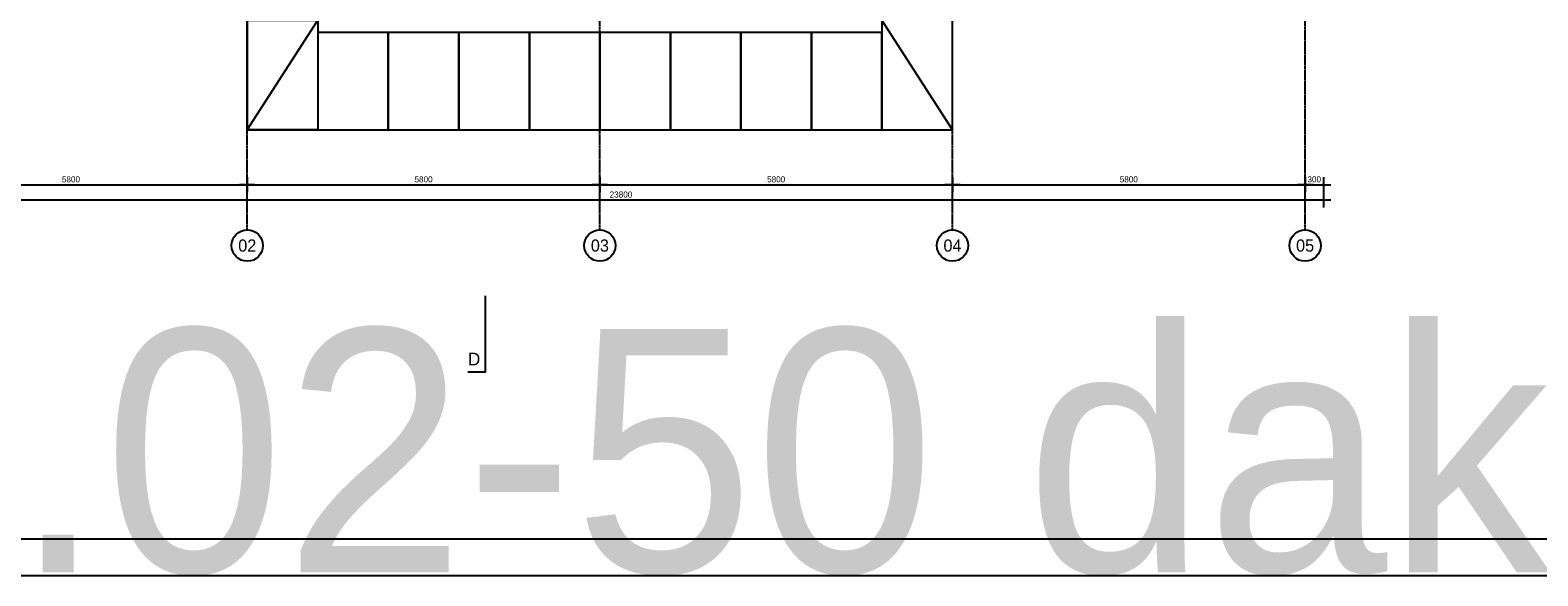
# Model space of a CAD drawing. Header units: millimetres. Extents: x -297000 to 504135, y -166520 to 252050.
# Tile 411 of 416: x 133454 to 158253, y 0 to 8962. Entities that reach past the tile are written whole.
import ezdxf
from ezdxf.enums import TextEntityAlignment as Align

# ---------------------------------------------------------------- set-up
doc = ezdxf.new("R2010")
doc.units = ezdxf.units.MM
doc.header["$MEASUREMENT"] = 0
doc.linetypes.add('ACAD_ISO10W100', pattern=[18, 12, -3, 0, -3])
doc.linetypes.add('CENTER', pattern=[50.8, 31.75, -6.35, 6.35, -6.35])
doc.layers.get('Defpoints').update_dxf_attribs({"color": 6})
doc.layers.add('000_FRAME_N', color=30, linetype='Continuous', plot=False)
for name, color, linetype in [('010_D0050_D', 1, 'Continuous'), ('020_SECTI_G', 6, 'Continuous'), ('040_AXPRI_B', 9, 'CENTER'), ('240_STAIR_G', 1, 'Continuous')]:
    doc.layers.add(name, color=color, linetype=linetype)
doc.styles.add('VMX 2 MEDIUM 0', font='unvr55w.TTF', dxfattribs={"height": 2})
doc.styles.add('VMX 2 MEDIUM 50', font='unvr55w.TTF', dxfattribs={"height": 100})
doc.styles.add('VMX 3 BIG 1', font='unvr55w.TTF', dxfattribs={"height": 4})
doc.styles.add('VMX 4 GIANT 100', font='unvr55w.TTF', dxfattribs={"height": 600})
doc.styles.add('VMX 4 GIANT 50', font='unvr55w.TTF', dxfattribs={"height": 300})
doc.dimstyles.new('VMX 50', dxfattribs={"dimscale": 50, "dimtxt": 1, "dimasz": 1, "dimexe": 2, "dimexo": 2, "dimgap": 0.7, "dimtad": 1, "dimdec": 0, "dimdsep": 46, "dimtxsty": 'VMX 2 MEDIUM 50', "dimblk1": 'VMX-DIM-ARROW', "dimblk2": 'VMX-DIM-ARROW', "dimsah": 1, "dimcen": 1, "dimdle": 2, "dimse1": 1, "dimse2": 1, "dimclrd": 256, "dimclre": 256, "dimclrt": 256, "dimadec": 0, "dimazin": 0, "dimtm": 1e-09, "dimtfac": 1, "dimtdec": 0, "dimtmove": 2, "dimatfit": 2, "dimldrblk": 'VMX-DIM-ARROW', "dimfxl": 0, "dimtolj": 2, "dimlwd": -1, "dimarcsym": 0})

# ---------------------------------------------------------------- blocks, each defined once
blk = doc.blocks.new('DRSN_aanduiding')
at = {"layer": '020_SECTI_G', "ltscale": 40}
blk.add_lwpolyline([(-13770, -6075), (-13484, -6075), (-13484, -4825)], dxfattribs=at)
at = {"layer": '020_SECTI_G', "ltscale": 40, "insert": (-13770, -5970), "char_height": 210, "attachment_point": 7, "style": 'VMX 4 GIANT 100'}
blk.add_mtext('D', dxfattribs=at)
blk = doc.blocks.new('VMX GRID')
at = {"linetype": 'Continuous'}
blk.add_circle((0, 0), 4.5, dxfattribs=at)
at = {"style": 'VMX 2 MEDIUM 0'}
blk.add_attdef('00', text='', height=2, dxfattribs=at).set_placement((0, 0), align=Align.MIDDLE_CENTER)
blk = doc.blocks.new('GRID01')
at = {"layer": '040_AXPRI_B', "linetype": 'ACAD_ISO10W100'}
for p, q in [((-17400, -3742), (-17400, 26942)), ((-11600, -3742), (-11600, 26942)), ((-5800, -3742), (-5800, 26942)), ((0, -3742), (0, 26942))]:
    blk.add_line(p, q, dxfattribs=at)
at = {"layer": '040_AXPRI_B', "ltscale": 2}
ref = blk.add_blockref('VMX GRID', (-17400, -4000), dxfattribs=dict(at, xscale=57.34400000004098, yscale=57.34399999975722, zscale=57.34400000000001))
ref.add_attrib('00', '02', dxfattribs={"layer": '0', "height": 200, "style": 'VMX 3 BIG 1'}).set_placement((-17400, -4000), align=Align.MIDDLE_CENTER)
ref = blk.add_blockref('VMX GRID', (-11600, -4000), dxfattribs=dict(at, xscale=57.34400000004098, yscale=57.34399999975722, zscale=57.34400000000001))
ref.add_attrib('00', '03', dxfattribs={"layer": '0', "height": 200, "style": 'VMX 3 BIG 1'}).set_placement((-11600, -4000), align=Align.MIDDLE_CENTER)
ref = blk.add_blockref('VMX GRID', (-5800, -4000), dxfattribs=dict(at, xscale=57.34400000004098, yscale=57.34399999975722, zscale=57.34400000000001))
ref.add_attrib('00', '04', dxfattribs={"layer": '0', "height": 200, "style": 'VMX 3 BIG 1'}).set_placement((-5800, -4000), align=Align.MIDDLE_CENTER)
ref = blk.add_blockref('VMX GRID', (0, -4000), dxfattribs=dict(at, xscale=57.34400000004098, yscale=57.34399999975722, zscale=57.34400000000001))
ref.add_attrib('00', '05', dxfattribs={"layer": '0', "height": 200, "style": 'VMX 3 BIG 1'}).set_placement((0, -4000), align=Align.MIDDLE_CENTER)
blk = doc.blocks.new('1006_X-01.02')
at = {"layer": '240_STAIR_G', "color": 8}
for points in [[(6960, -2100), (5800, -2100), (5800, -300), (6960, -300)], [(16240, -2100), (17400, -2100), (17400, -300), (16240, -300)], [(6960, -2100), (8120, -2100), (8120, -500), (6960, -500)], [(8120, -2100), (9280, -2100), (9280, -500), (8120, -500)], [(9280, -2100), (10440, -2100), (10440, -500), (9280, -500)], [(10440, -2100), (11600, -2100), (11600, -500), (10440, -500)], [(11600, -2100), (12760, -2100), (12760, -500), (11600, -500)], [(12760, -2100), (13920, -2100), (13920, -500), (12760, -500)], [(13920, -2100), (15080, -2100), (15080, -500), (13920, -500)], [(15080, -2100), (16240, -2100), (16240, -500), (15080, -500)]]:
    blk.add_lwpolyline(points, close=True, dxfattribs=at)
for points in [[(5800, -300), (5800, -2100), (17400, -2100), (17400, -300), (5800, -300)], [(5800, -2100), (6960, -300)], [(17400, -2100), (16240, -300)]]:
    blk.add_lwpolyline(points, dxfattribs=at)
blk.add_blockref('GRID01', (23200, 0))
blk = doc.blocks.new('VMX-DIM-ARROW')
h = blk.add_hatch(color=256)
edge = h.paths.add_edge_path()
edge.add_arc((0, 0), 0.5, 0, 360)
for p, q in [((-2.5, 0), (2.5, 0)), ((0, 2.5), (0, -2.5))]:
    blk.add_line(p, q)
blk = doc.blocks.new('*D777')
at = {"layer": '010_D0050_D'}
blk.add_line((131275, 6425), (136975, 6425), dxfattribs=at)
at = {"layer": 'Defpoints', "color": 0}
for p in [(131225, 9425), (137025, 9425), (137025, 6425)]:
    blk.add_point(p, dxfattribs=at)
at = {"layer": '010_D0050_D', "xscale": 50, "yscale": 50, "zscale": 50, "rotation": 180}
blk.add_blockref('VMX-DIM-ARROW', (131225, 6425), dxfattribs=at)
at = {"layer": '010_D0050_D', "xscale": 50, "yscale": 50, "zscale": 50}
blk.add_blockref('VMX-DIM-ARROW', (137025, 6425), dxfattribs=at)
at = {"layer": '010_D0050_D', "insert": (134125, 6512), "char_height": 100, "attachment_point": 5, "style": 'VMX 2 MEDIUM 50'}
blk.add_mtext('\\A2;5800', dxfattribs=at)
blk = doc.blocks.new('*D778')
at = {"layer": '010_D0050_D'}
blk.add_line((148675, 6425), (154375, 6425), dxfattribs=at)
at = {"layer": 'Defpoints', "color": 0}
for p in [(148625, 9425), (154425, 9425), (154425, 6425)]:
    blk.add_point(p, dxfattribs=at)
at = {"layer": '010_D0050_D', "xscale": 50, "yscale": 50, "zscale": 50, "rotation": 180}
blk.add_blockref('VMX-DIM-ARROW', (148625, 6425), dxfattribs=at)
at = {"layer": '010_D0050_D', "xscale": 50, "yscale": 50, "zscale": 50}
blk.add_blockref('VMX-DIM-ARROW', (154425, 6425), dxfattribs=at)
at = {"layer": '010_D0050_D', "insert": (151525, 6512), "char_height": 100, "attachment_point": 5, "style": 'VMX 2 MEDIUM 50'}
blk.add_mtext('\\A2;5800', dxfattribs=at)
blk = doc.blocks.new('*D779')
at = {"layer": '010_D0050_D'}
blk.add_line((137075, 6425), (142775, 6425), dxfattribs=at)
at = {"layer": 'Defpoints', "color": 0}
for p in [(142825, 6425), (137025, 6173), (142825, 5880)]:
    blk.add_point(p, dxfattribs=at)
at = {"layer": '010_D0050_D', "xscale": 50, "yscale": 50, "zscale": 50, "rotation": 180}
blk.add_blockref('VMX-DIM-ARROW', (137025, 6425), dxfattribs=at)
at = {"layer": '010_D0050_D', "xscale": 50, "yscale": 50, "zscale": 50}
blk.add_blockref('VMX-DIM-ARROW', (142825, 6425), dxfattribs=at)
at = {"layer": '010_D0050_D', "insert": (139925, 6512), "char_height": 100, "attachment_point": 5, "style": 'VMX 2 MEDIUM 50'}
blk.add_mtext('\\A2;5800', dxfattribs=at)
blk = doc.blocks.new('*D780')
at = {"layer": '010_D0050_D'}
blk.add_line((142875, 6425), (148575, 6425), dxfattribs=at)
at = {"layer": 'Defpoints', "color": 0}
for p in [(142825, 9425), (148625, 9425), (148625, 6425)]:
    blk.add_point(p, dxfattribs=at)
at = {"layer": '010_D0050_D', "xscale": 50, "yscale": 50, "zscale": 50, "rotation": 180}
blk.add_blockref('VMX-DIM-ARROW', (142825, 6425), dxfattribs=at)
at = {"layer": '010_D0050_D', "xscale": 50, "yscale": 50, "zscale": 50}
blk.add_blockref('VMX-DIM-ARROW', (148625, 6425), dxfattribs=at)
at = {"layer": '010_D0050_D', "insert": (145725, 6512), "char_height": 100, "attachment_point": 5, "style": 'VMX 2 MEDIUM 50'}
blk.add_mtext('\\A2;5800', dxfattribs=at)
blk = doc.blocks.new('*D781')
at = {"layer": '010_D0050_D'}
blk.add_line((137075, 6425), (142775, 6425), dxfattribs=at)
at = {"layer": 'Defpoints', "color": 0}
for p in [(137025, 9425), (142825, 9425), (142825, 6425)]:
    blk.add_point(p, dxfattribs=at)
at = {"layer": '010_D0050_D', "xscale": 50, "yscale": 50, "zscale": 50, "rotation": 180}
blk.add_blockref('VMX-DIM-ARROW', (137025, 6425), dxfattribs=at)
at = {"layer": '010_D0050_D', "xscale": 50, "yscale": 50, "zscale": 50}
blk.add_blockref('VMX-DIM-ARROW', (142825, 6425), dxfattribs=at)
at = {"layer": '010_D0050_D', "insert": (139925, 6512), "char_height": 100, "attachment_point": 5, "style": 'VMX 2 MEDIUM 50'}
blk.add_mtext('\\A2;5800', dxfattribs=at)
blk = doc.blocks.new('*D782')
at = {"layer": '010_D0050_D'}
blk.add_line((130975, 6175), (154675, 6175), dxfattribs=at)
at = {"layer": 'Defpoints', "color": 0}
for p in [(130925, 9425), (154725, 9425), (154725, 6175)]:
    blk.add_point(p, dxfattribs=at)
at = {"layer": '010_D0050_D', "xscale": 50, "yscale": 50, "zscale": 50, "rotation": 180}
blk.add_blockref('VMX-DIM-ARROW', (130925, 6175), dxfattribs=at)
at = {"layer": '010_D0050_D', "xscale": 50, "yscale": 50, "zscale": 50}
blk.add_blockref('VMX-DIM-ARROW', (154725, 6175), dxfattribs=at)
at = {"layer": '010_D0050_D', "insert": (143172, 6262), "char_height": 100, "attachment_point": 5, "style": 'VMX 2 MEDIUM 50'}
blk.add_mtext('\\A2;23800', dxfattribs=at)
blk = doc.blocks.new('*D784')
at = {"layer": '010_D0050_D'}
blk.add_line((154475, 6425), (154675, 6425), dxfattribs=at)
at = {"layer": 'Defpoints', "color": 0}
for p in [(154425, 9425), (154725, 9425), (154725, 6425)]:
    blk.add_point(p, dxfattribs=at)
at = {"layer": '010_D0050_D', "xscale": 50, "yscale": 50, "zscale": 50, "rotation": 180}
blk.add_blockref('VMX-DIM-ARROW', (154425, 6425), dxfattribs=at)
at = {"layer": '010_D0050_D', "xscale": 50, "yscale": 50, "zscale": 50}
blk.add_blockref('VMX-DIM-ARROW', (154725, 6425), dxfattribs=at)
at = {"layer": '010_D0050_D', "insert": (154575, 6512), "char_height": 100, "attachment_point": 5, "style": 'VMX 2 MEDIUM 50'}
blk.add_mtext('\\A2;300', dxfattribs=at)

msp = doc.modelspace()

# ---------------------------------------------------------------- linework, layer by layer
at = {"layer": '000_FRAME_N'}
for points in [[(118900, 42050), (178350, 42050), (178350, 0), (118900, 0)], [(177850, 600), (119400, 600), (119400, 41450), (177850, 41450)]]:
    msp.add_lwpolyline(points, close=True, dxfattribs=at)

# ---------------------------------------------------------------- block references
for name, p in [('DRSN_aanduiding', (154425, 9425)), ('1006_X-01.02', (131225, 9425))]:
    msp.add_blockref(name, p)

# ---------------------------------------------------------------- texts
at = {"layer": '000_FRAME_N', "insert": (118900, 0), "char_height": 4000, "attachment_point": 7, "style": 'VMX 4 GIANT 50'}
msp.add_mtext('A0-01.02-50 dak', dxfattribs=at)

# ---------------------------------------------------------------- dimensions: what is measured, and where the dimension line sits
at = {"layer": '010_D0050_D'}
for base, p1, picture, middle in [((154725, 6175), (130925, 9425), '*D782', (143172.1, 6261.9)), ((154725, 6425), (154425, 9425), '*D784', (154575, 6511.9))]:
    dim = msp.add_linear_dim(base=base, p1=p1, p2=(154725, 9425), dimstyle='VMX 50', dxfattribs=at)
    dim.commit()
    dim.dimension.update_dxf_attribs({"geometry": picture, "text_midpoint": middle, "dimtype": 160})
for base, p1, p2, picture, middle in [((137025, 6425), (131225, 9425), (137025, 9425), '*D777', (134125, 6511.9)), ((142825, 6425), (137025, 9425), (142825, 9425), '*D781', (139925, 6511.9)), ((148625, 6425), (142825, 9425), (148625, 9425), '*D780', (145725, 6511.9)), ((154425, 6425), (148625, 9425), (154425, 9425), '*D778', (151525, 6511.9)), ((142825, 6425), (137025, 6172.7), (142825, 5880.3), '*D779', (139925, 6511.9))]:
    dim = msp.add_linear_dim(base=base, p1=p1, p2=p2, dimstyle='VMX 50', dxfattribs=at)
    dim.commit()
    dim.dimension.update_dxf_attribs({"geometry": picture, "text_midpoint": middle})

doc.saveas('drawing.dxf')
